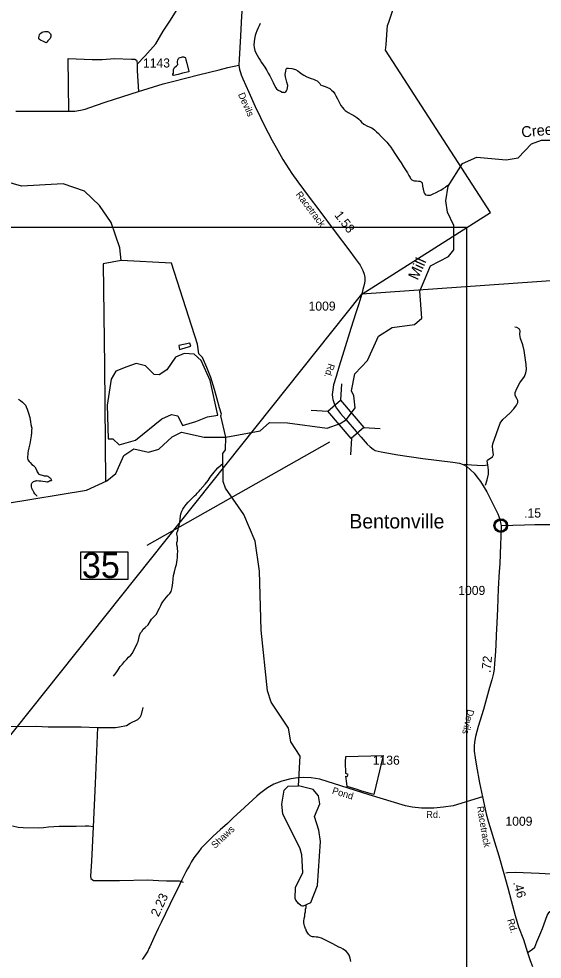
# Model space of a CAD drawing. Extents: x 2082433 to 2279600, y 546599 to 755198.
# Drawn here: x 2203135 to 2210338, y 575906 to 588847 of the extents above; entities that cross this region are included whole.
import ezdxf

# ---------------------------------------------------------------- set-up
doc = ezdxf.new("R2010")
doc.units = 0
for name, color, linetype in [('Exist Boundary Land Use NC Cultural Resources Department', 7, 'Continuous'), ('Exist Boundary Political Fire Districts', 7, 'Continuous'), ('Exist Civil Demographics Community CELL', 7, 'Continuous'), ('Exist Civil Demographics Community Label', 7, 'Continuous'), ('Exist Hydrographic Creek Single Shore', 7, 'Continuous'), ('Exist Hydrographic Creek Single Shore Label', 7, 'Continuous'), ('Exist Hydrographic Misc Water Feature', 7, 'Continuous'), ('Exist Hydrographic Pond Under 1500 Sq Ft', 7, 'Continuous'), ('Exist Road Non-System Type 51', 7, 'Continuous'), ('Exist Road Secondary Mileage Hundredths English Label', 7, 'Continuous'), ('Exist Road Secondary Structure Standard Bridge CELL', 7, 'Continuous'), ('Exist Road Secondary Structure Standard Bridge Number Label', 7, 'Continuous'), ('Exist Road Secondary Type 51 Attributed', 7, 'Continuous'), ('Exist Road Secondary Type 51 Label', 7, 'Continuous'), ('Exist Road Secondary Type 51 Number Label', 7, 'Continuous'), ('Map Preparation Inset Cut Line', 7, 'Continuous')]:
    doc.layers.add(name, color=color, linetype=linetype)

msp = doc.modelspace()

# ---------------------------------------------------------------- linework, layer by layer
at = {"layer": 'Exist Boundary Land Use NC Cultural Resources Department'}
msp.add_lwpolyline([(2207844, 578224), (2207790, 578240), (2207653, 578284), (2207650, 578322), (2207637, 578425), (2207655, 578419), (2207670, 578447), (2207634, 578462), (2207633, 578618), (2207636, 578694), (2208151, 578710), (2208127, 578613), (2208019, 578172), (2207986, 578182), (2207844, 578224)], dxfattribs=at)
at = {"layer": 'Exist Boundary Political Fire Districts'}
for points in [[(2207858, 585060), (2209627, 586183), (2208183, 588415), (2208190, 588491), (2208206, 588695), (2208211, 588756), (2208229, 588801), (2208287, 588982)], [(2240710, 580845), (2240770, 582991), (2240786, 583020), (2237799, 587170), (2207858, 585060)], [(2194699, 569380), (2199775, 574917), (2207858, 585060)]]:
    msp.add_lwpolyline(points, dxfattribs=at)
at = {"layer": 'Exist Civil Demographics Community CELL'}
msp.add_lwpolyline([(2209691, 581885), (2209692, 581891), (2209694, 581897), (2209696, 581905), (2209699, 581910), (2209703, 581916), (2209707, 581921), (2209710, 581926), (2209715, 581930), (2209721, 581935), (2209726, 581938), (2209731, 581941), (2209736, 581944), (2209741, 581946), (2209747, 581948), (2209751, 581949), (2209756, 581950), (2209760, 581950), (2209767, 581951), (2209771, 581951), (2209777, 581950), (2209782, 581950), (2209787, 581949), (2209792, 581947), (2209797, 581945), (2209803, 581942), (2209810, 581939), (2209815, 581935), (2209820, 581931), (2209823, 581928), (2209827, 581924), (2209831, 581919), (2209834, 581914), (2209837, 581909), (2209840, 581904), (2209842, 581899), (2209844, 581894), (2209845, 581890), (2209846, 581884), (2209847, 581879), (2209847, 581873), (2209847, 581867), (2209846, 581861), (2209845, 581856), (2209843, 581850), (2209842, 581844), (2209839, 581839), (2209836, 581833), (2209833, 581828), (2209829, 581823), (2209825, 581818), (2209820, 581813), (2209815, 581809), (2209810, 581806), (2209805, 581803), (2209799, 581800), (2209792, 581797), (2209786, 581796), (2209779, 581794), (2209775, 581794), (2209770, 581794), (2209764, 581794), (2209760, 581794), (2209755, 581795), (2209749, 581796), (2209744, 581797), (2209739, 581799), (2209734, 581801), (2209730, 581804), (2209724, 581808), (2209718, 581812), (2209713, 581816), (2209709, 581821), (2209705, 581825), (2209702, 581829), (2209698, 581836), (2209697, 581840), (2209695, 581844), (2209692, 581852), (2209691, 581859), (2209690, 581864), (2209690, 581871), (2209690, 581875), (2209690, 581882)], close=True, dxfattribs=at)
for radius in [94.3, 76.7]:
    msp.add_circle((2209768, 581873), radius, dxfattribs=at)
at = {"layer": 'Exist Hydrographic Creek Single Shore'}
for points in [[(2206457, 588782), (2206443, 588752), (2206427, 588721), (2206409, 588683), (2206395, 588647), (2206386, 588617), (2206378, 588573), (2206372, 588531), (2206370, 588491), (2206373, 588451), (2206383, 588413), (2206397, 588379), (2206414, 588349), (2206438, 588305), (2206456, 588276), (2206476, 588248), (2206498, 588216), (2206520, 588180), (2206549, 588138), (2206569, 588097), (2206589, 588063), (2206611, 588017), (2206634, 587969), (2206654, 587931), (2206672, 587899), (2206682, 587884), (2206705, 587866), (2206737, 587850), (2206758, 587838), (2206777, 587836), (2206790, 587834), (2206811, 587842), (2206819, 587857), (2206828, 587875), (2206834, 587896), (2206836, 587931), (2206826, 587974), (2206815, 588014), (2206805, 588048), (2206803, 588080), (2206805, 588102), (2206811, 588126), (2206813, 588152), (2206819, 588162), (2206826, 588169), (2206848, 588170), (2206891, 588165), (2206942, 588149), (2206973, 588131), (2206999, 588114), (2207033, 588084), (2207059, 588070), (2207101, 588048), (2207157, 588027), (2207189, 588017), (2207219, 588005), (2207239, 587993), (2207255, 587981), (2207276, 587955), (2207288, 587937), (2207308, 587928), (2207350, 587918), (2207382, 587904), (2207414, 587886), (2207440, 587863), (2207461, 587845), (2207483, 587817), (2207498, 587787), (2207523, 587747), (2207541, 587709), (2207553, 587680), (2207568, 587656), (2207590, 587626), (2207608, 587606), (2207628, 587584), (2207670, 587559), (2207720, 587531), (2207748, 587517), (2207789, 587491), (2207813, 587467), (2207835, 587446), (2207851, 587424), (2207885, 587396), (2207934, 587370), (2207992, 587345), (2208030, 587319), (2208060, 587293), (2208084, 587267), (2208122, 587227), (2208160, 587192), (2208201, 587150), (2208233, 587109), (2208253, 587080), (2208279, 587043), (2208310, 586993), (2208346, 586939), (2208375, 586899), (2208395, 586864), (2208429, 586812), (2208455, 586770)], [(2205985, 583092), (2206459, 583177), (2206583, 583293), (2206833, 583288), (2207381, 583216), (2207556, 583280), (2207643, 583334), (2207765, 583495), (2207747, 583660), (2207713, 583726), (2207761, 583961), (2207935, 584145), (2208083, 584480), (2208274, 584597), (2208581, 584640), (2208681, 584727), (2208653, 585101), (2208801, 585449), (2209050, 585578), (2209124, 585669), (2209122, 586003), (2209037, 586185), (2209011, 586343), (2209043, 586543), (2209241, 586854), (2209440, 586945), (2209840, 586907), (2210007, 586933), (2210189, 587127), (2210330, 587176), (2210497, 587179)], [(2205985, 583092), (2205914, 583383), (2205924, 583407), (2205895, 583492), (2205863, 583613), (2205830, 583748), (2205779, 583909), (2205723, 584050), (2205661, 584187), (2205611, 584238), (2205593, 584369), (2205236, 585485), (2204544, 585522), (2204526, 585696), (2204407, 586046), (2204247, 586276), (2204038, 586477), (2203745, 586575), (2203171, 586544), (2202954, 586610), (2202678, 586800), (2202202, 586862), (2201561, 586825)], [(2208455, 586770), (2208486, 586726), (2208504, 586691), (2208520, 586663), (2208526, 586649), (2208542, 586633), (2208562, 586621), (2208580, 586619), (2208610, 586619), (2208636, 586615), (2208656, 586614), (2208671, 586604), (2208684, 586588), (2208693, 586542), (2208701, 586504), (2208711, 586462), (2208720, 586444), (2208733, 586426), (2208760, 586418), (2208802, 586419), (2208837, 586437), (2208877, 586455), (2208921, 586478), (2208943, 586490), (2208973, 586510), (2209005, 586532), (2209014, 586538), (2209060, 586569)], [(2203133, 583615), (2203157, 583593), (2203187, 583571), (2203201, 583559), (2203213, 583545), (2203226, 583530), (2203236, 583508), (2203248, 583476), (2203268, 583420), (2203285, 583362), (2203296, 583302), (2203302, 583264), (2203314, 583212), (2203312, 583181), (2203312, 583148), (2203307, 583108), (2203297, 583054), (2203285, 582996), (2203274, 582944), (2203264, 582904), (2203258, 582872), (2203258, 582850), (2203253, 582824), (2203257, 582804), (2203261, 582780), (2203279, 582756), (2203291, 582743), (2203314, 582716), (2203337, 582701), (2203356, 582681), (2203378, 582641), (2203388, 582611), (2203396, 582597), (2203404, 582587), (2203412, 582581), (2203424, 582575), (2203440, 582570), (2203456, 582565), (2203486, 582560), (2203512, 582558), (2203522, 582556), (2203534, 582552), (2203544, 582546), (2203554, 582540), (2203562, 582532), (2203570, 582524), (2203577, 582516), (2203581, 582507), (2203583, 582499), (2203583, 582492)], [(2199789, 581708), (2200105, 581708), (2200256, 581676), (2200423, 581554), (2200639, 581563), (2201055, 581699), (2201846, 581788), (2202137, 581749), (2202346, 581765), (2202545, 581866), (2202951, 582179), (2204066, 582360), (2204348, 582489), (2204472, 582588), (2204579, 582838), (2204720, 582930), (2204920, 582884), (2205061, 582927), (2205244, 583094), (2205376, 583160), (2205685, 583088), (2205985, 583092)], [(2206984, 578293), (2207006, 578699), (2206880, 578898), (2206845, 579083), (2206610, 579445), (2206559, 579597), (2206470, 580435), (2206447, 581246), (2206386, 581660), (2206234, 582027), (2205981, 582390), (2205947, 582482), (2205945, 582866), (2205978, 582915), (2205985, 583092)], [(2204439, 579799), (2204473, 579846), (2204502, 579890), (2204532, 579932), (2204560, 579966), (2204591, 580003), (2204623, 580035), (2204645, 580061), (2204675, 580091), (2204699, 580119), (2204722, 580170), (2204744, 580208), (2204764, 580250), (2204776, 580276), (2204789, 580318), (2204795, 580360), (2204811, 580396), (2204826, 580416), (2204846, 580446), (2204874, 580472), (2204914, 580508), (2204947, 580563), (2204963, 580587), (2204989, 580611), (2205013, 580635), (2205029, 580655), (2205052, 580703), (2205070, 580735), (2205088, 580774), (2205098, 580798), (2205115, 580826), (2205147, 580860), (2205189, 580914), (2205213, 580940), (2205234, 580964), (2205244, 581019), (2205256, 581085), (2205259, 581139), (2205263, 581184), (2205279, 581237), (2205292, 581295), (2205304, 581339), (2205313, 581401), (2205318, 581427), (2205317, 581475), (2205323, 581519), (2205320, 581551), (2205318, 581577), (2205312, 581609), (2205312, 581639), (2205318, 581661), (2205319, 581679), (2205320, 581695), (2205317, 581719), (2205311, 581753), (2205311, 581775), (2205317, 581791), (2205322, 581807), (2205329, 581821), (2205334, 581845), (2205342, 581873), (2205352, 581921), (2205356, 581961), (2205361, 582001), (2205365, 582035), (2205379, 582071), (2205393, 582097), (2205410, 582127), (2205438, 582161), (2205466, 582194), (2205493, 582224), (2205526, 582256), (2205553, 582282), (2205577, 582300), (2205591, 582318), (2205615, 582345), (2205630, 582365), (2205700, 582445), (2205740, 582495), (2205769, 582539), (2205805, 582586), (2205823, 582608), (2205845, 582636), (2205872, 582666), (2205946, 582732)], [(2203390, 582275), (2203384, 582281), (2203376, 582291), (2203358, 582311), (2203342, 582331), (2203326, 582361), (2203324, 582365), (2203318, 582377), (2203314, 582389), (2203311, 582405), (2203309, 582421), (2203309, 582433), (2203311, 582447), (2203315, 582455), (2203319, 582463), (2203329, 582471), (2203339, 582479), (2203351, 582485), (2203365, 582491), (2203375, 582491), (2203383, 582493), (2203411, 582491), (2203439, 582487), (2203467, 582486), (2203501, 582482), (2203519, 582476), (2203525, 582474), (2203531, 582476), (2203539, 582478), (2203545, 582482), (2203558, 582490), (2203565, 582492), (2203571, 582494), (2203574, 582495), (2203583, 582492)], [(2207066, 576365), (2207061, 576383), (2207059, 576407), (2207059, 576431), (2207061, 576465), (2207071, 576497), (2207072, 576531), (2207080, 576559), (2207082, 576595), (2207090, 576617), (2207091, 576656)], [(2207088, 576313), (2207082, 576325), (2207073, 576349), (2207066, 576365)], [(2207706, 575872), (2207696, 575920), (2207682, 575961), (2207664, 575989), (2207641, 576015), (2207617, 576031), (2207597, 576045), (2207565, 576063), (2207539, 576073), (2207457, 576116), (2207409, 576139), (2207336, 576175), (2207299, 576195), (2207270, 576204), (2207250, 576208), (2207229, 576208), (2207198, 576212), (2207177, 576212), (2207161, 576216), (2207144, 576225), (2207124, 576250), (2207104, 576279), (2207092, 576301), (2207088, 576313)]]:
    msp.add_lwpolyline(points, dxfattribs=at)
at = {"layer": 'Exist Hydrographic Misc Water Feature'}
msp.add_lwpolyline([(2204544, 585522), (2204294, 585476), (2204313, 584073), (2204329, 582480)], dxfattribs=at)
at = {"layer": 'Exist Hydrographic Pond Under 1500 Sq Ft'}
for points in [[(2203413, 588573), (2203411, 588587), (2203415, 588607), (2203420, 588629), (2203424, 588641), (2203437, 588651), (2203456, 588665), (2203471, 588669), (2203493, 588673), (2203510, 588674), (2203530, 588671), (2203544, 588666), (2203554, 588660), (2203571, 588640), (2203578, 588626), (2203577, 588604), (2203573, 588588), (2203569, 588578), (2203549, 588558), (2203535, 588544), (2203523, 588526), (2203515, 588520), (2203510, 588516), (2203501, 588520), (2203477, 588533), (2203435, 588553), (2203421, 588563), (2203413, 588573)], [(2205473, 588117), (2205389, 588099), (2205326, 588082), (2205263, 588069), (2205257, 588070), (2205254, 588072), (2205254, 588077), (2205255, 588086), (2205262, 588100), (2205262, 588129), (2205265, 588150), (2205271, 588166), (2205277, 588178), (2205307, 588198), (2205315, 588208), (2205319, 588214), (2205322, 588220), (2205320, 588248), (2205321, 588262), (2205322, 588278), (2205326, 588292), (2205332, 588302), (2205340, 588308), (2205354, 588314), (2205374, 588320), (2205390, 588324), (2205404, 588322), (2205412, 588320), (2205424, 588314), (2205428, 588309), (2205434, 588283), (2205449, 588239), (2205473, 588121), (2205473, 588117)], [(2207007, 577426), (2206770, 577907), (2206753, 578038), (2206785, 578231), (2206843, 578289), (2206984, 578293)], [(2207045, 576635), (2207154, 576685), (2207244, 576920), (2207289, 577525), (2207263, 577683), (2207204, 577868), (2207277, 578044), (2207260, 578153), (2207184, 578243), (2206984, 578293)], [(2207045, 576635), (2207021, 576638), (2206986, 576672), (2206946, 576718), (2206937, 576742), (2206944, 576893), (2207042, 577101), (2207032, 577340), (2207007, 577426)]]:
    msp.add_lwpolyline(points, dxfattribs=at)
for points in [[(2205488, 584384), (2205336, 584351), (2205345, 584298), (2205503, 584343)], [(2205065, 583946), (2205000, 583953), (2204881, 584071), (2204752, 584103), (2204622, 584060), (2204471, 583996), (2204407, 583888), (2204353, 583528), (2204364, 583069), (2204428, 583069), (2204515, 582983), (2204741, 583048), (2205104, 583342), (2205237, 583403), (2205324, 583382), (2205388, 583252), (2205572, 583306), (2205733, 583371), (2205874, 583392), (2205769, 583868), (2205647, 584147), (2205550, 584233), (2205410, 584243), (2205291, 584190), (2205172, 584017)]]:
    msp.add_lwpolyline(points, close=True, dxfattribs=at)
at = {"layer": 'Exist Road Non-System Type 51'}
msp.add_line((2203825, 587577), (2203816, 588300), dxfattribs=at)
for points in [[(2204766, 588224), (2204871, 588333), (2205020, 588505), (2205123, 588678), (2205212, 588816), (2205316, 588974), (2205427, 589150), (2205515, 589252), (2205577, 589319), (2205630, 589350), (2205657, 589364), (2205696, 589370)], [(2203816, 588300), (2204145, 588287), (2204283, 588287), (2204454, 588300), (2204687, 588293), (2204734, 588291), (2204754, 588280), (2204760, 588269), (2204766, 588224)], [(2204766, 588224), (2204764, 588133), (2204784, 587846)], [(2209588, 582708), (2209582, 582759), (2209587, 582775), (2209616, 582795), (2209656, 582821), (2209669, 582846), (2209660, 582913), (2209656, 582966), (2209660, 582999), (2209760, 583282), (2209798, 583331), (2209892, 583422), (2209948, 583482), (2209986, 583531), (2210002, 583567), (2210002, 583596), (2209988, 583620), (2209964, 583665), (2209966, 583705), (2209991, 583758), (2210029, 583836), (2210096, 583927), (2210114, 583974), (2210121, 584023), (2210116, 584092), (2210088, 584281), (2210073, 584361), (2210040, 584450), (2210031, 584504), (2210033, 584553), (2210020, 584582), (2209991, 584597), (2209960, 584604)], [(2209270, 582719), (2209363, 582708), (2209519, 582701), (2209588, 582708)], [(2209557, 582428), (2209579, 582501), (2209597, 582579), (2209597, 582635), (2209588, 582708)], [(2202822, 579288), (2202820, 579163), (2202827, 579137), (2202844, 579117), (2202991, 579110), (2203374, 579112), (2203541, 579105), (2203993, 579103), (2204216, 579096)], [(2204216, 579096), (2204466, 579094), (2204519, 579105), (2204615, 579123), (2204668, 579152), (2204771, 579203), (2204805, 579237), (2204825, 579274), (2204845, 579370)], [(2204216, 579096), (2204185, 578324), (2204158, 577726)], [(2204158, 577726), (2204098, 577735), (2204049, 577737), (2203923, 577732), (2203689, 577730), (2203542, 577724), (2203475, 577715), (2203411, 577708), (2203193, 577712), (2203126, 577719), (2203050, 577737)], [(2204158, 577726), (2204137, 577254), (2204121, 577047), (2204127, 577018), (2204165, 576991), (2204214, 576987), (2204523, 576991), (2204909, 576998), (2205059, 576991), (2205169, 576985), (2205249, 576985), (2205340, 576985), (2205396, 576967)], [(2210136, 575997), (2210202, 576040), (2210235, 576071), (2210262, 576147), (2210321, 576273), (2210341, 576330), (2210406, 576507), (2210434, 576553), (2210463, 576576), (2210548, 576654), (2210643, 576737), (2210668, 576774), (2210676, 576799), (2210665, 576838), (2210636, 576941), (2210625, 577007), (2210613, 577043), (2210597, 577065), (2210538, 577073), (2210295, 577086), (2209967, 577097), (2209861, 577095), (2209836, 577088)]]:
    msp.add_lwpolyline(points, dxfattribs=at)
at = {"layer": 'Exist Road Secondary Structure Standard Bridge CELL'}
for p, q in [((2207577, 583824), (2207561, 583598)), ((2207160, 583462), (2207386, 583446)), ((2207885, 583223), (2208110, 583207)), ((2207714, 583074), (2207698, 582849))]:
    msp.add_line(p, q, dxfattribs=at)
msp.add_lwpolyline([(2207561, 583598), (2207885, 583223), (2207711, 583072), (2207386, 583446)], close=True, dxfattribs=at)
at = {"layer": 'Exist Road Secondary Structure Standard Bridge Number Label'}
msp.add_line((2207412, 583020), (2204896, 581600), dxfattribs=at)
msp.add_lwpolyline([(2203991, 581513), (2204636, 581513), (2204636, 581131), (2203991, 581131)], close=True, dxfattribs=at)
at = {"layer": 'Exist Road Secondary Type 51 Attributed'}
for points in [[(2206378, 589708), (2206361, 589597), (2206350, 589543), (2206330, 589481), (2206291, 589395), (2206263, 589312), (2206243, 589237), (2206230, 589170), (2206217, 589093), (2206201, 588890), (2206184, 588608), (2206168, 588294), (2206164, 588208)], [(2203094, 587575), (2203244, 587574), (2203386, 587577), (2203825, 587577), (2203907, 587577), (2203983, 587590), (2204047, 587606), (2204190, 587655), (2204336, 587706), (2204784, 587846), (2205121, 587951), (2205267, 587991), (2205609, 588078), (2205892, 588146), (2206014, 588176), (2206164, 588208)], [(2206164, 588208), (2206173, 588148), (2206185, 588107), (2206194, 588075), (2206216, 588020), (2206299, 587836), (2206390, 587641), (2206460, 587487), (2206511, 587383), (2206621, 587174), (2206677, 587076), (2206769, 586913), (2206894, 586718), (2206975, 586604), (2207133, 586395), (2207264, 586220), (2207491, 585914), (2207677, 585667), (2207765, 585550), (2207833, 585456), (2207869, 585383), (2207887, 585334), (2207895, 585289), (2207897, 585248), (2207892, 585205), (2207871, 585121), (2207856, 585062), (2207813, 584926), (2207774, 584800), (2207706, 584587), (2207608, 584275), (2207546, 584068), (2207503, 583925), (2207468, 583809), (2207455, 583739), (2207448, 583675), (2207452, 583638), (2207459, 583607), (2207474, 583553), (2207488, 583522), (2207506, 583487), (2207534, 583451), (2207562, 583414), (2207636, 583333)], [(2207636, 583333), (2207779, 583166), (2207845, 583091), (2207930, 582992), (2207970, 582957), (2208012, 582925), (2208040, 582907), (2208120, 582886), (2208351, 582849), (2208694, 582798), (2209109, 582747), (2209202, 582730), (2209252, 582712), (2209299, 582687), (2209404, 582596), (2209440, 582546), (2209488, 582482), (2209574, 582336), (2209727, 582036), (2209753, 581963), (2209764, 581910), (2209772, 581875)], [(2209772, 581875), (2209770, 581723), (2209766, 581613), (2209753, 581348), (2209746, 581239), (2209734, 581003), (2209723, 580726), (2209713, 580536), (2209705, 580367), (2209699, 580223), (2209693, 580082), (2209683, 579976), (2209676, 579900), (2209667, 579841), (2209645, 579749), (2209615, 579644), (2209529, 579342), (2209458, 579108), (2209419, 578971), (2209407, 578891), (2209402, 578838), (2209402, 578767), (2209414, 578679), (2209432, 578564), (2209476, 578334), (2209518, 578138)], [(2209772, 581875), (2210094, 581883), (2210235, 581888), (2210409, 581889), (2210595, 581888)], [(2209518, 578138), (2209112, 578018), (2208979, 577997), (2208845, 577985), (2208679, 577984), (2208547, 578000), (2208457, 578018), (2207957, 578169), (2207277, 578382), (2207160, 578400), (2207051, 578405), (2206975, 578400), (2206879, 578388), (2206754, 578356), (2206647, 578316), (2206559, 578265), (2206449, 578182), (2206409, 578149), (2206303, 578050), (2206187, 577944), (2206089, 577855), (2206007, 577775), (2205904, 577685), (2205808, 577597), (2205721, 577513), (2205647, 577435), (2205612, 577390), (2205575, 577342), (2205543, 577299), (2205508, 577242), (2205482, 577197), (2205456, 577149), (2205434, 577107), (2205405, 577052), (2205381, 576996), (2205347, 576931), (2205309, 576853), (2205274, 576784), (2205096, 576410), (2205054, 576326), (2204994, 576199), (2204938, 576078), (2204926, 576055), (2204909, 576018), (2204883, 575975), (2204847, 575922), (2204833, 575900)], [(2209518, 578138), (2209567, 577907), (2209597, 577790), (2209634, 577670), (2209682, 577521), (2209739, 577330), (2209812, 577086), (2209864, 576886), (2209910, 576714), (2209966, 576508), (2210010, 576349), (2210082, 576179), (2210136, 575997), (2210172, 575886), (2210205, 575803)]]:
    msp.add_lwpolyline(points, dxfattribs=at)
at = {"layer": 'Map Preparation Inset Cut Line'}
msp.add_lwpolyline([(2133614, 585980), (2209297, 585980), (2209297, 557274), (2194089, 557271), (2194089, 546599), (2133614, 546599)], close=True, dxfattribs=at)

# ---------------------------------------------------------------- texts
at = {"layer": 'Exist Civil Demographics Community Label'}
msp.add_text('Bentonville', height=200, dxfattribs=at).set_placement((2207684, 581833))
at = {"layer": 'Exist Hydrographic Creek Single Shore Label'}
for s, rotation, p in [('Creek', 5.6697, (2210058, 587213)), ('Mill', 65.5092, (2208623, 585241))]:
    msp.add_text(s, height=150, rotation=rotation, dxfattribs=at).set_placement(p)
at = {"layer": 'Exist Road Secondary Mileage Hundredths English Label'}
for s, rotation, p in [('1.58', 307.5457, (2207472, 586144)), ('.15', 0.1835, (2210090, 581983)), ('.72', 84.6029, (2209626, 579843)), ('.46', 285.4133, (2209937, 576961)), ('2.23', 65.1079, (2205058, 576481))]:
    msp.add_text(s, height=125, rotation=rotation, dxfattribs=at).set_placement(p)
at = {"layer": 'Exist Road Secondary Structure Standard Bridge Number Label'}
msp.add_text('35', height=350, dxfattribs=at).set_placement((2204004, 581151))
at = {"layer": 'Exist Road Secondary Type 51 Label'}
for s, rotation, p in [('Devils', 294.2319, (2206150, 587807)), ('Racetrack', 307.2932, (2206941, 586428)), ('Rd.', 252.353, (2207397, 584112)), ('Devils', 257.1406, (2209313, 579350)), ('Pond', 342.9979, (2207439, 578186)), ('Racetrack', 280.0354, (2209438, 578002)), ('Rd.', 0.2078, (2208742, 577850)), ('Shaws', 43.4887, (2205837, 577423)), ('Rd.', 286.3066, (2209855, 576447))]:
    msp.add_text(s, height=95, rotation=rotation, dxfattribs=at).set_placement(p)
at = {"layer": 'Exist Road Secondary Type 51 Number Label'}
for s, p in [('1143', (2204844, 588177)), ('1009', (2207123, 584831)), ('1009', (2209183, 580918)), ('1136', (2208006, 578582)), ('1009', (2209832, 577742))]:
    msp.add_text(s, height=125, dxfattribs=at).set_placement(p)

doc.saveas('drawing.dxf')
